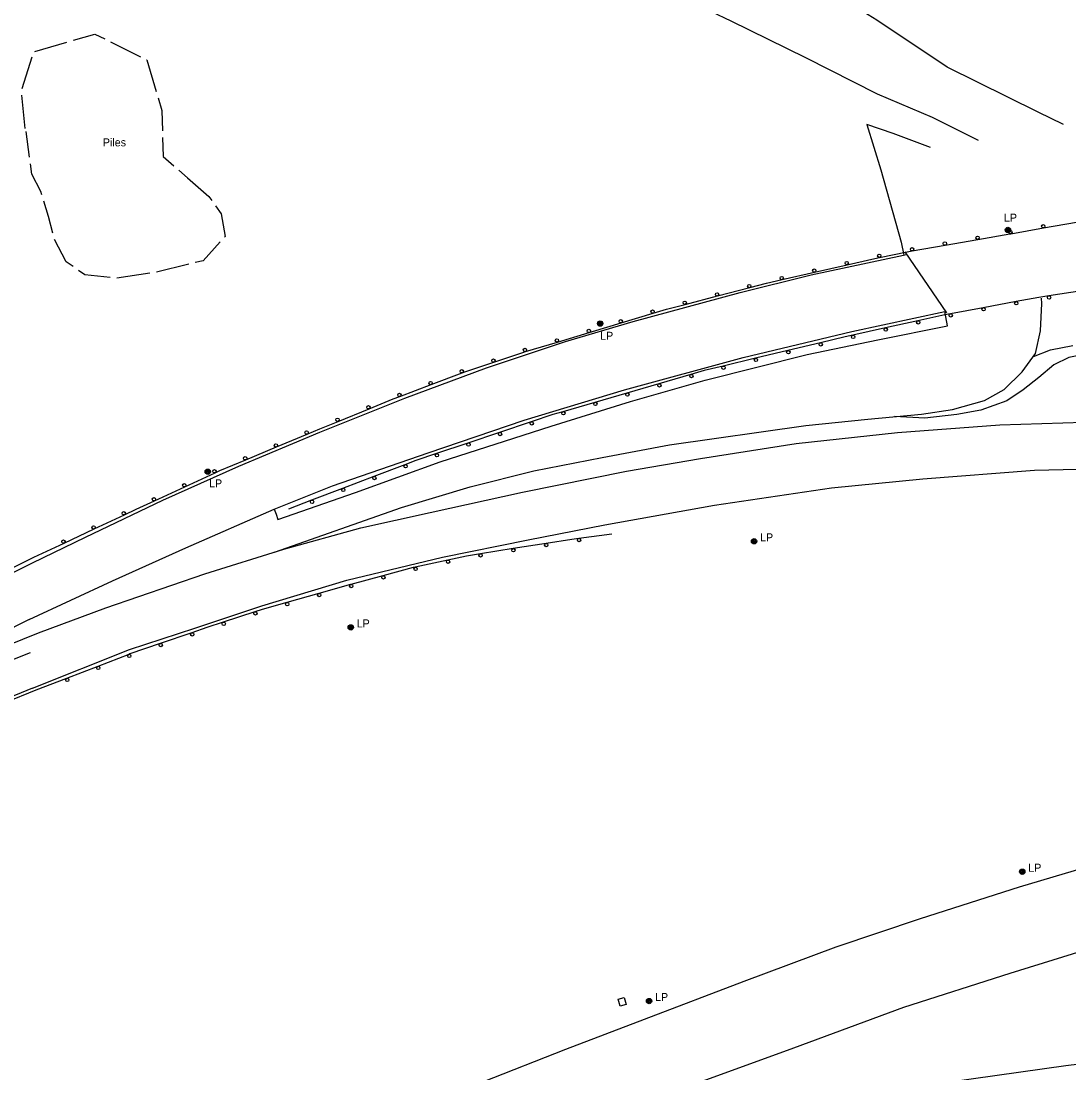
# Model space of a CAD drawing. Extents: x 2402803 to 2427059, y 6985292 to 6997652.
# Drawn here: x 2411089 to 2411718, y 6992015 to 6992646 of the extents above; entities that cross this region are included whole.
import ezdxf

# ---------------------------------------------------------------- set-up
doc = ezdxf.new("R2010")
doc.units = 0
for name, color, linetype in [('p_drainage conc drain', 7, 'Continuous'), ('p_drainage riprap', 7, 'Continuous'), ('p_dtm stock pile', 7, 'Continuous'), ('p_road - paved curb', 7, 'Continuous'), ('p_road bridge end', 7, 'Continuous'), ('p_road guard rails', 7, 'Continuous'), ('p_utility manhole', 7, 'Continuous')]:
    doc.layers.add(name, color=color, linetype=linetype)

msp = doc.modelspace()

# ---------------------------------------------------------------- linework, layer by layer
at = {"layer": 'p_drainage conc drain'}
for points in [[(2411727.59, 6992445.97), (2411717.44, 6992443.99), (2411708.55, 6992439.52), (2411699.46, 6992431.94), (2411690.02, 6992424.58), (2411680.29, 6992417.87), (2411664.8, 6992412.36), (2411650.36, 6992409.8), (2411631.01, 6992407.56), (2411612.87, 6992408.48)], [(2411696.21, 6992444.45), (2411706.57, 6992448.47), (2411719.85, 6992451.2)]]:
    msp.add_lwpolyline(points, dxfattribs=at)
at = {"layer": 'p_drainage riprap'}
for points in [[(2411634.6, 6992569.89), (2411612.08, 6992578.32), (2411596.3, 6992583.57), (2411604.7, 6992556.44), (2411616.82, 6992513.06), (2411618.58, 6992505.34)], [(2411241.04, 6992327.26), (2411317.06, 6992353.98), (2411358.25, 6992366.41), (2411396.55, 6992375.98), (2411437.44, 6992384.04), (2411477.99, 6992391.56), (2411477.99, 6992391.56), (2411559.68, 6992403.06), (2411596.88, 6992406.98), (2411629.15, 6992410), (2411647.78, 6992412.71), (2411666.98, 6992418.08), (2411678.76, 6992424.66), (2411689.48, 6992435.42), (2411697.54, 6992446.24), (2411700.52, 6992459.83), (2411701.33, 6992476.38), (2411701.11, 6992479.43)], [(2411240.71, 6992352.98), (2411241.99, 6992349.92), (2411242.94, 6992346.87), (2411289.52, 6992362.96), (2411340.43, 6992381.37), (2411407.01, 6992402.8), (2411454.45, 6992417.6), (2411499.38, 6992430.28), (2411560.5, 6992445.64), (2411602.85, 6992454.61), (2411644.68, 6992462.97), (2411643.12, 6992471.46)]]:
    msp.add_lwpolyline(points, dxfattribs=at)
at = {"layer": 'p_dtm stock pile'}
for p, q in [((2411097.24, 6992627.5), (2411116.45, 6992633.04)), ((2411142.66, 6992633.13), (2411160.57, 6992624.22)), ((2411089.58, 6992605.14), (2411095.49, 6992624.25)), ((2411091.36, 6992581.31), (2411089.46, 6992601.22)), ((2411094.04, 6992564.02), (2411091.96, 6992579.52)), ((2411183.58, 6992556.22), (2411188.83, 6992551.66)), ((2411189.55, 6992499.86), (2411170.12, 6992495.11)), ((2411166.17, 6992494.47), (2411146.39, 6992491.55))]:
    msp.add_line(p, q, dxfattribs=at)
for points in [[(2411120.3, 6992634.15), (2411133.14, 6992637.86), (2411139.08, 6992634.91)], [(2411164.15, 6992622.44), (2411164.4, 6992622.32), (2411170.03, 6992603.42)], [(2411171.18, 6992599.59), (2411173.42, 6992592.06), (2411173.76, 6992579.92)], [(2411173.87, 6992575.92), (2411174.2, 6992564.35), (2411180.56, 6992558.84)], [(2411101.32, 6992541.49), (2411100.69, 6992543.52), (2411095.41, 6992553.79), (2411094.57, 6992560.05)], [(2411188.83, 6992551.66), (2411201.56, 6992540.56), (2411203.34, 6992538.03)], [(2411107.89, 6992518.44), (2411105.4, 6992528.43), (2411102.51, 6992537.67)], [(2411205.63, 6992534.78), (2411208.93, 6992530.09), (2411211.27, 6992516.49), (2411210.98, 6992516.17)], [(2411120.08, 6992498.47), (2411116.02, 6992501.33), (2411108.99, 6992514.61)], [(2411208.3, 6992513.21), (2411198.09, 6992501.94), (2411193.43, 6992500.8)], [(2411142.41, 6992491.86), (2411127.15, 6992493.5), (2411123.35, 6992496.17)]]:
    msp.add_lwpolyline(points, dxfattribs=at)
at = {"layer": 'p_road - paved curb'}
for points in [[(2411635.72, 6992587.79), (2411602.77, 6992601.84), (2411559.78, 6992623.54), (2411514.84, 6992645.6), (2411479.45, 6992662.62), (2411444.18, 6992680.31), (2411409.24, 6992695.94), (2411374.18, 6992713.14), (2411347.25, 6992725.6), (2411328.66, 6992735.32), (2411341.16, 6992764.27), (2411384.51, 6992743.84), (2411429.79, 6992722.39), (2411440.1, 6992717.25), (2411441.77, 6992722.36), (2411390.3, 6992763.82), (2411345.68, 6992799.84), (2411317.49, 6992824.55)], [(2411699.17, 6992591.05), (2411644.58, 6992618.08), (2411602.24, 6992646.24), (2411547.72, 6992680.02), (2411500.32, 6992713.51), (2411456.06, 6992746.48), (2411407.42, 6992785.87), (2411365.35, 6992821.37)], [(2411714.29, 6992583.71), (2411699.17, 6992591.05)], [(2411663.4, 6992574.1), (2411635.72, 6992587.79)], [(2411095.77, 6992320.86), (2411127.5, 6992336.22), (2411174.06, 6992358.36), (2411219.51, 6992378.7), (2411268.09, 6992399.21), (2411319.16, 6992419.63), (2411368.08, 6992437.73), (2411415.52, 6992453.49), (2411456.13, 6992465.51), (2411520.37, 6992482.89), (2411562.98, 6992493.52), (2411618.41, 6992505.31), (2411620.09, 6992505.62)], [(2411093.69, 6992286.79), (2411143.69, 6992310.04), (2411187.75, 6992329.74), (2411240.74, 6992352.99), (2411275.85, 6992367.06), (2411333.05, 6992386.74), (2411390.73, 6992406.45), (2411450.95, 6992424.61), (2411522.05, 6992443.92), (2411587.38, 6992459.59), (2411643.09, 6992471.45)], [(2411034.49, 6992252.73), (2411099.42, 6992278.86), (2411139.69, 6992293.76), (2411199.17, 6992314.16), (2411246.56, 6992328.99), (2411292.79, 6992341.81), (2411334.42, 6992350.97), (2411389.77, 6992363.22), (2411452.2, 6992375.7), (2411496.59, 6992383.37), (2411554.01, 6992392.4), (2411614.69, 6992398.92), (2411676.01, 6992403.47), (2411739, 6992405.53)], [(2411095.73, 6992245.69), (2411154.02, 6992268.85), (2411193.18, 6992281.7), (2411233.36, 6992295.1), (2411284.33, 6992310.37), (2411341.68, 6992324.28), (2411393.1, 6992334.59), (2411439.19, 6992343.62), (2411504.91, 6992355.49), (2411575.21, 6992365.73), (2411629.82, 6992371.19), (2411696.94, 6992376.3), (2411739.99, 6992377.45), (2411793.6, 6992377.12), (2411844.43, 6992374.94), (2411906.61, 6992369.79), (2411964.45, 6992361.8), (2412023.35, 6992350.85), (2412091.26, 6992333.45), (2412141.04, 6992318.17), (2412188.3, 6992301.24), (2412231.96, 6992283.67)], [(2410871.24, 6992200.46), (2410889.78, 6992210.77), (2410939.11, 6992238.81), (2410987.4, 6992265.72), (2411041.12, 6992293.77), (2411095.77, 6992320.86)], [(2411093.69, 6992286.79), (2411058.02, 6992268.91), (2411032.76, 6992256.52), (2411038.37, 6992244.24), (2411067.79, 6992256.4), (2411094.63, 6992266.97)], [(2411095.73, 6992245.69), (2411056.14, 6992229.43), (2411021.46, 6992214.31), (2410986.17, 6992197.97), (2410952.86, 6992182.15), (2410920.77, 6992165.66), (2410892.34, 6992150.82), (2410876.7, 6992142.61)], [(2411107.33, 6991913.27), (2411154.95, 6991930.9), (2411206.69, 6991949.66), (2411254.19, 6991967.25), (2411311.09, 6991988.6), (2411365.88, 6992009.61), (2411415.79, 6992029.31), (2411462.98, 6992047.29), (2411522.68, 6992069.89), (2411577.83, 6992090.57), (2411628.55, 6992107.53), (2411687.94, 6992126.55), (2411753.96, 6992146.21), (2411823.39, 6992164.69), (2411887.31, 6992180.13), (2411962.42, 6992196.28), (2412027.75, 6992208.99), (2412098.13, 6992220.7), (2412152.3, 6992229.59), (2412184.05, 6992234.29)], [(2412289.47, 6992195.64), (2412278.72, 6992194.45), (2412227.96, 6992189.38), (2412186.82, 6992185.07), (2412128.31, 6992176.73), (2412066.35, 6992167.05), (2412009.23, 6992157.02), (2411942.01, 6992143.17), (2411878.2, 6992129.28), (2411810.32, 6992112.41), (2411745.36, 6992094.08), (2411682.05, 6992074.51), (2411618.25, 6992054.1), (2411552.35, 6992029.86), (2411489.19, 6992006.82)], [(2411646.13, 6992009.54), (2411715.6, 6992019.45), (2411772.92, 6992026.46), (2411846.88, 6992034.07), (2411919.59, 6992041.24), (2411996.18, 6992046.84), (2412082.27, 6992050.9), (2412168.51, 6992053.31), (2412283.98, 6992054.17), (2412328.98, 6992052.97)]]:
    msp.add_lwpolyline(points, dxfattribs=at)
at = {"layer": 'p_road bridge end'}
msp.add_lwpolyline([(2411644.34, 6992470.76), (2411619.24, 6992507.33)], dxfattribs=at)
msp.add_lwpolyline([(2411447.13, 6992059.17), (2411450.71, 6992060.25), (2411451.99, 6992055.99), (2411448.41, 6992054.91)], close=True, dxfattribs=at)
at = {"layer": 'p_road guard rails'}
for p, q in [((2411682.65, 6992518.18), (2411702.34, 6992521.6)), ((2411702.34, 6992521.6), (2411722.04, 6992525.02)), ((2411623.58, 6992507.86), (2411643.27, 6992511.3)), ((2411643.27, 6992511.3), (2411662.96, 6992514.74)), ((2411564.97, 6992495.08), (2411584.46, 6992499.56)), ((2411545.48, 6992490.6), (2411564.97, 6992495.08)), ((2411506.72, 6992480.81), (2411526.07, 6992485.84)), ((2411725.25, 6992483.97), (2411705.5, 6992480.89)), ((2411487.36, 6992475.79), (2411506.72, 6992480.81)), ((2411685.81, 6992477.43), (2411666.14, 6992473.81)), ((2411666.14, 6992473.81), (2411646.47, 6992470.19)), ((2411448.97, 6992464.71), (2411468.1, 6992470.46)), ((2411626.93, 6992465.97), (2411607.42, 6992461.63)), ((2411410.68, 6992453.22), (2411429.83, 6992458.96)), ((2411607.42, 6992461.63), (2411587.9, 6992457.28)), ((2411391.53, 6992447.48), (2411410.68, 6992453.22)), ((2411568.44, 6992452.71), (2411548.99, 6992448.08)), ((2411548.99, 6992448.08), (2411529.54, 6992443.44)), ((2411529.54, 6992443.44), (2411510.1, 6992438.8)), ((2411334.93, 6992427.65), (2411353.64, 6992434.71)), ((2411490.75, 6992433.77), (2411471.56, 6992428.19)), ((2411316.22, 6992420.59), (2411334.93, 6992427.65)), ((2411471.56, 6992428.19), (2411452.37, 6992422.61)), ((2411452.37, 6992422.61), (2411433.17, 6992417.03)), ((2411433.17, 6992417.03), (2411413.98, 6992411.45)), ((2411279.13, 6992405.64), (2411297.66, 6992413.16)), ((2411394.95, 6992405.34), (2411375.99, 6992398.99)), ((2411242.19, 6992390.33), (2411260.64, 6992398.04)), ((2411375.99, 6992398.99), (2411357.03, 6992392.63)), ((2411223.75, 6992382.62), (2411242.19, 6992390.33)), ((2411357.03, 6992392.63), (2411338.08, 6992386.28)), ((2411319.21, 6992379.65), (2411300.53, 6992372.54)), ((2411187.2, 6992366.43), (2411205.35, 6992374.81)), ((2411300.53, 6992372.54), (2411281.84, 6992365.43)), ((2411169.05, 6992358.05), (2411187.2, 6992366.43)), ((2411281.84, 6992365.43), (2411263.15, 6992358.32)), ((2411263.15, 6992358.32), (2411249.31, 6992353.06)), ((2411132.83, 6992341.12), (2411150.92, 6992349.62)), ((2411114.73, 6992332.63), (2411132.83, 6992341.12)), ((2411096.64, 6992324.13), (2411114.73, 6992332.63)), ((2411403.87, 6992332.42), (2411384.16, 6992329.32)), ((2411443.25, 6992338.1), (2411423.57, 6992335.42)), ((2411384.16, 6992329.32), (2411364.45, 6992326.23)), ((2411081.71, 6992316.9), (2411096.64, 6992324.13)), ((2411344.86, 6992322.46), (2411325.35, 6992318.19)), ((2411306.04, 6992313.04), (2411286.75, 6992307.82)), ((2411267.56, 6992302.41), (2411248.37, 6992297)), ((2411229.23, 6992291.4), (2411210.24, 6992285.19)), ((2411191.29, 6992278.86), (2411172.39, 6992272.41)), ((2411153.5, 6992265.93), (2411134.89, 6992258.74)), ((2411134.89, 6992258.74), (2411116.28, 6992251.55)), ((2411116.28, 6992251.55), (2411097.7, 6992244.37)), ((2411097.7, 6992244.37), (2411079.19, 6992236.82))]:
    msp.add_line(p, q, dxfattribs=at)
for points in [[(2411662.96, 6992514.74), (2411682.11, 6992518.09), (2411682.65, 6992518.18)], [(2411584.46, 6992499.56), (2411599.26, 6992502.96), (2411603.97, 6992503.93)], [(2411603.97, 6992503.93), (2411620.57, 6992507.33), (2411623.58, 6992507.86)], [(2411526.07, 6992485.84), (2411536.14, 6992488.45), (2411545.48, 6992490.6)], [(2411705.5, 6992480.89), (2411699.53, 6992479.96), (2411685.81, 6992477.43)], [(2411468.1, 6992470.46), (2411476.11, 6992472.87), (2411487.36, 6992475.79)], [(2411429.83, 6992458.96), (2411431.71, 6992459.52), (2411448.97, 6992464.71)], [(2411646.47, 6992470.19), (2411643.04, 6992469.56), (2411626.93, 6992465.97)], [(2411587.9, 6992457.28), (2411583.39, 6992456.28), (2411568.44, 6992452.71)], [(2411372.57, 6992441.13), (2411390.61, 6992447.2), (2411391.53, 6992447.48)], [(2411353.64, 6992434.71), (2411355.08, 6992435.25), (2411372.57, 6992441.13)], [(2411510.1, 6992438.8), (2411498.66, 6992436.07), (2411490.75, 6992433.77)], [(2411297.66, 6992413.16), (2411312.2, 6992419.07), (2411316.22, 6992420.59)], [(2411413.98, 6992411.45), (2411407.89, 6992409.68), (2411394.95, 6992405.34)], [(2411260.64, 6992398.04), (2411268.08, 6992401.15), (2411279.13, 6992405.64)], [(2411338.08, 6992386.28), (2411325.8, 6992382.16), (2411319.21, 6992379.65)], [(2411205.35, 6992374.81), (2411208.23, 6992376.14), (2411223.75, 6992382.62)], [(2411150.92, 6992349.62), (2411157.93, 6992352.91), (2411169.05, 6992358.05)], [(2411423.57, 6992335.42), (2411419.27, 6992334.84), (2411403.87, 6992332.42)], [(2411364.45, 6992326.23), (2411356.07, 6992324.91), (2411344.86, 6992322.46)], [(2411325.35, 6992318.19), (2411324.11, 6992317.92), (2411306.04, 6992313.04)], [(2411286.75, 6992307.82), (2411286.53, 6992307.76), (2411267.56, 6992302.41)], [(2411248.37, 6992297), (2411233.59, 6992292.83), (2411229.23, 6992291.4)], [(2411210.24, 6992285.19), (2411200.33, 6992281.95), (2411191.29, 6992278.86)], [(2411172.39, 6992272.41), (2411154.1, 6992266.16), (2411153.5, 6992265.93)]]:
    msp.add_lwpolyline(points, dxfattribs=at)
for centre in [(2411702.17, 6992522.59), (2411662.78, 6992515.73), (2411682.48, 6992519.17), (2411623.41, 6992508.84), (2411643.1, 6992512.28), (2411603.77, 6992504.91), (2411564.75, 6992496.05), (2411584.23, 6992500.53), (2411545.26, 6992491.57), (2411525.82, 6992486.8), (2411487.11, 6992476.76), (2411506.46, 6992481.78), (2411685.99, 6992476.45), (2411705.65, 6992479.9), (2411467.82, 6992471.42), (2411666.32, 6992472.83), (2411448.68, 6992465.67), (2411627.15, 6992465), (2411646.66, 6992469.21), (2411429.54, 6992459.91), (2411607.64, 6992460.65), (2411410.39, 6992454.17), (2411568.67, 6992451.74), (2411588.12, 6992456.31), (2411391.24, 6992448.43), (2411549.22, 6992447.1), (2411372.25, 6992442.08), (2411529.78, 6992442.46), (2411353.28, 6992435.64), (2411491.03, 6992432.81), (2411510.33, 6992437.83), (2411334.58, 6992428.58), (2411471.84, 6992427.23), (2411315.87, 6992421.52), (2411452.64, 6992421.65), (2411297.28, 6992414.09), (2411433.45, 6992416.07), (2411414.26, 6992410.49), (2411278.76, 6992406.57), (2411395.26, 6992404.39), (2411260.25, 6992398.96), (2411376.31, 6992398.04), (2411241.81, 6992391.25), (2411357.35, 6992391.68), (2411223.36, 6992383.55), (2411338.39, 6992385.33), (2411204.93, 6992375.72), (2411319.57, 6992378.72), (2411300.88, 6992371.61), (2411186.78, 6992367.33), (2411282.19, 6992364.5), (2411168.63, 6992358.95), (2411263.5, 6992357.39), (2411150.5, 6992350.52), (2411132.4, 6992342.03), (2411114.31, 6992333.53), (2411404.02, 6992331.43), (2411423.7, 6992334.43), (2411364.6, 6992325.24), (2411384.31, 6992328.34), (2411345.07, 6992321.48), (2411325.56, 6992317.21), (2411287.01, 6992306.85), (2411306.31, 6992312.07), (2411267.83, 6992301.45), (2411248.64, 6992296.04), (2411229.54, 6992290.45), (2411210.55, 6992284.24), (2411191.62, 6992277.92), (2411172.72, 6992271.46), (2411153.86, 6992265), (2411135.25, 6992257.81), (2411116.64, 6992250.62)]:
    msp.add_circle(centre, 1, dxfattribs=at)
at = {"layer": 'p_utility manhole'}
for centre, radius in [((2411680.97, 6992520.42), 1.6), ((2411680.97, 6992520.42), 1.3), ((2411680.97, 6992520.42), 1), ((2411680.97, 6992520.42), 0.539), ((2411680.97, 6992520.42), 0.192), ((2411436.33, 6992464.29), 1.6), ((2411436.33, 6992464.29), 1.3), ((2411436.33, 6992464.29), 1), ((2411436.33, 6992464.29), 0.539), ((2411436.33, 6992464.29), 0.192), ((2411200.93, 6992375.47), 1.6), ((2411200.93, 6992375.47), 1.3), ((2411200.93, 6992375.47), 1), ((2411200.93, 6992375.47), 0.539), ((2411200.93, 6992375.47), 0.192), ((2411528.69, 6992333.72), 1.6), ((2411528.69, 6992333.72), 1.3), ((2411528.69, 6992333.72), 1), ((2411528.69, 6992333.72), 0.539), ((2411528.69, 6992333.72), 0.192), ((2411286.69, 6992282.09), 1.6), ((2411286.69, 6992282.09), 1.3), ((2411286.69, 6992282.09), 1), ((2411286.69, 6992282.09), 0.539), ((2411286.69, 6992282.09), 0.192), ((2411689.59, 6992135.61), 1.6), ((2411689.59, 6992135.61), 1.3), ((2411689.59, 6992135.61), 1), ((2411689.59, 6992135.61), 0.539), ((2411689.59, 6992135.61), 0.192), ((2411465.68, 6992058.08), 1.6), ((2411465.68, 6992058.08), 1.3), ((2411465.68, 6992058.08), 1), ((2411465.68, 6992058.08), 0.539), ((2411465.68, 6992058.08), 0.192)]:
    msp.add_circle(centre, radius, dxfattribs=at)

# ---------------------------------------------------------------- texts
at = {"layer": 'p_dtm stock pile'}
msp.add_text('Piles', height=4.8, dxfattribs=at).set_placement((2411137.97, 6992570.53))
at = {"layer": 'p_utility manhole'}
for p in [(2411675, 6992525.37), (2411432.74, 6992454.56), (2411198.14, 6992366.07), (2411528.69, 6992333.72), (2411286.69, 6992282.09), (2411689.59, 6992135.61), (2411465.68, 6992058.08)]:
    msp.add_text('  LP', height=4.8, dxfattribs=at).set_placement(p)

doc.saveas('drawing.dxf')
